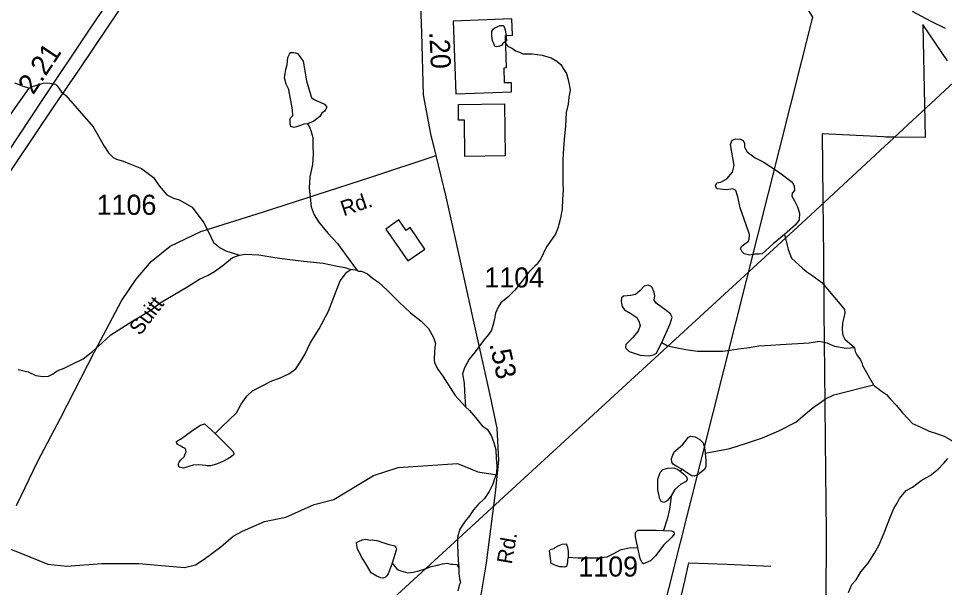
# Model space of a CAD drawing. Extents: x 2056842 to 2160602, y 826753 to 1016856.
# Drawn here: x 2077674 to 2083435, y 864754 to 868296 of the extents above; entities that cross this region are included whole.
import ezdxf

# ---------------------------------------------------------------- set-up
doc = ezdxf.new("R2010")
doc.units = 0
for name, color, linetype in [('Exist Boundary Political City Limit New', 7, 'Continuous'), ('Exist Cultural Warehouse Building Footprint', 7, 'Continuous'), ('Exist Hydrographic Creek Single Shore', 7, 'Continuous'), ('Exist Hydrographic Misc Water Feature', 7, 'Continuous'), ('Exist Road Non-System Type 51', 7, 'Continuous'), ('Exist Road Primary Interstate Divided Center Attributed', 7, 'Continuous'), ('Exist Road Primary Interstate Mileage Hundredths English Label', 7, 'Continuous'), ('Exist Road Secondary Mileage Hundredths English Label', 7, 'Continuous'), ('Exist Road Secondary Type 51 Attributed', 7, 'Continuous'), ('Exist Road Secondary Type 51 Label', 7, 'Continuous'), ('Exist Road Secondary Type 51 Number Label', 7, 'Continuous'), ('Exist Utilities Electrical Transmission Line', 7, 'Continuous'), ('Exist Utilities Telephone Line', 7, 'Continuous'), ('Map Preparation Boundary City Limit Buffer Line', 7, 'Continuous')]:
    doc.layers.add(name, color=color, linetype=linetype)

msp = doc.modelspace()

# ---------------------------------------------------------------- linework, layer by layer
at = {"layer": 'Exist Boundary Political City Limit New'}
msp.add_lwpolyline([(2083454, 868032.2), (2083299.9, 868259.2), (2083315.2, 867554.8), (2083127.8, 867557.4), (2083069.9, 867556.9), (2083055.6, 867560.7), (2082673.2, 867578.2), (2082677.6, 867172.9), (2082679.6, 866987.7), (2082681.4, 866820), (2082684.8, 866488.7), (2082686.9, 866278.1), (2082688.8, 866102.2), (2082695.1, 865468.8), (2082698.9, 865103.4), (2082698.4, 865017.9), (2082691.8, 864178.5)], dxfattribs=at)
at = {"layer": 'Exist Cultural Warehouse Building Footprint'}
for points in [[(2080379.2, 868280.6), (2080395.3, 867828.1), (2080742.2, 867840.5), (2080740.2, 867896.5), (2080698.5, 867895.1), (2080695.1, 867990.2), (2080710.3, 867990.7), (2080703.2, 868190.7), (2080746.8, 868192.3), (2080743.2, 868293.6)], [(2080410.7, 867760.5), (2080697.3, 867764.6), (2080701.8, 867441.5), (2080451.2, 867437.9), (2080448.1, 867663.7), (2080412, 867663.2)], [(2079958.5, 866984.9), (2080095.8, 866786.9), (2080202.8, 866861.1), (2080110.4, 866994.4), (2080086, 866977.5), (2080041.1, 867042.2)]]:
    msp.add_lwpolyline(points, close=True, dxfattribs=at)
at = {"layer": 'Exist Hydrographic Creek Single Shore'}
for points in [[(2083233.8, 868342.9), (2083349.9, 868279.4), (2083438.3, 868235.6)], [(2082440.3, 866951.9), (2082461.5, 866858.2), (2082482.8, 866804.4), (2082550.8, 866743), (2082578.9, 866719.3), (2082615.2, 866695.1), (2082671.2, 866653.3), (2082795.6, 866505.8), (2082812, 866483.9), (2082815.9, 866463.8), (2082807.7, 866435.8), (2082799.9, 866401.7), (2082798.3, 866357.8), (2082802.2, 866325.9), (2082814.1, 866300.1), (2082874.4, 866248.1)], [(2082874.4, 866248.1), (2082878.5, 866224.3), (2082890.4, 866202.1), (2082912.7, 866172.4), (2082920.7, 866152.1), (2082925, 866136.5), (2082992.9, 866016.6)], [(2082992.9, 866016.6), (2083000.9, 866008.5), (2083025.1, 865990.6), (2083043.1, 865976.6), (2083073.3, 865954.9), (2083097.3, 865929), (2083137.4, 865886.8), (2083173.7, 865841.1), (2083205.9, 865805.4), (2083235.9, 865775.3), (2083283.9, 865755.4), (2083340, 865727.8), (2083391.9, 865709.8), (2083432.1, 865696.1), (2083476.2, 865672.3), (2083500.4, 865654)]]:
    msp.add_lwpolyline(points, dxfattribs=at)
at = {"layer": 'Exist Hydrographic Misc Water Feature'}
msp.add_line((2079781.2, 866728.4), (2079741.4, 866733.9), dxfattribs=at)
for points in [[(2080698.6, 868149), (2080686.7, 868141.1), (2080678.7, 868128.9), (2080667, 868125), (2080650.6, 868119), (2080638.5, 868122.9), (2080630.5, 868140.7), (2080622.5, 868156.9), (2080618.6, 868188.8), (2080618.8, 868210.6), (2080618.6, 868216.8), (2080626.6, 868229), (2080638.3, 868238.9), (2080652.4, 868244.9), (2080670.5, 868253.1), (2080690.4, 868253), (2080694.7, 868245), (2080702.2, 868225.2), (2080704.7, 868211), (2080706.3, 868201), (2080710.4, 868157), (2080698.6, 868149)], [(2080698.6, 868149), (2080718.4, 868123.3), (2080746.7, 868109.2), (2080767, 868095.3), (2080790.6, 868087.2), (2080810.7, 868077.2), (2080870.8, 868075.5), (2080932.7, 868067.7), (2080987.1, 868051.7), (2081022.9, 868030.1), (2081047.3, 868010.2), (2081063.3, 867984.1), (2081083.4, 867954.3), (2081091.2, 867922.3), (2081099.2, 867886.2), (2081105.6, 867850.3), (2081097.8, 867806), (2081093.9, 867762.5), (2081082, 867710.3), (2081076.5, 867626.3), (2081068.3, 867544.4), (2081064.6, 867484.1), (2081061.1, 867420), (2081061.1, 867360.5), (2081061.5, 867268.3), (2081063.5, 867228.2), (2081059.4, 867172.4), (2081056, 867108.5), (2081044.1, 867044.1), (2081030.3, 866990.1), (2081014.1, 866954.1), (2081002.6, 866938), (2080978.7, 866903.9), (2080958.8, 866874), (2080939.1, 866831.9), (2080923.1, 866799.9), (2080911, 866783.9), (2080902.8, 866768.1), (2080887.4, 866753.8), (2080847.4, 866715.6), (2080803.3, 866657.3), (2080761.5, 866605.3), (2080718, 866561.2), (2080674.2, 866527.2), (2080658, 866499.3), (2080641.8, 866461.1), (2080635.8, 866425.1), (2080624.5, 866385), (2080616.3, 866357), (2080600.5, 866331), (2080576.3, 866302.6), (2080548.7, 866266.7), (2080514.6, 866220.7), (2080478.9, 866176.6), (2080449, 866122.4), (2080437.1, 866084.3), (2080447.4, 866026.4), (2080447.8, 865974.4), (2080456, 865878.7)], [(2079472.5, 867641.1), (2079448.4, 867639), (2079428.5, 867631.1), (2079404.5, 867622.9), (2079388.7, 867616.9), (2079368.8, 867624.8), (2079364.5, 867642.8), (2079364.1, 867651), (2079364.1, 867670.9), (2079368.4, 867680.8), (2079380.1, 867692.9), (2079378.2, 867724.7), (2079373.9, 867752.9), (2079358.1, 867839), (2079355.7, 867854.7), (2079339.7, 867886.8), (2079329.4, 867926.9), (2079333.5, 867954.7), (2079337.6, 867978.8), (2079345, 868011), (2079348.9, 868054.6), (2079359.2, 868074.6), (2079369.2, 868086.9), (2079373.1, 868084.6), (2079377, 868084.8), (2079385, 868084.8), (2079397.1, 868083.1), (2079409.2, 868079.2), (2079421.1, 868066.8), (2079433.2, 868047.1), (2079445.3, 868031.1), (2079465.4, 867909.1), (2079483.6, 867843.1), (2079497.8, 867805.2), (2079510.3, 867793.2), (2079522, 867787.4), (2079529.8, 867783.3), (2079554.2, 867773.5), (2079577.9, 867763.4), (2079590.2, 867747.8), (2079590, 867739.7), (2079586.1, 867731.3), (2079578.4, 867719.5), (2079562.2, 867707.4), (2079548.4, 867685.6), (2079512.3, 867657.4), (2079472.5, 867641.1)], [(2077740.1, 867863.6), (2077704, 867873.5), (2077680.2, 867883.6), (2077652.1, 867893.5)], [(2077740.1, 867863.6), (2077759.7, 867872), (2077787.8, 867881.9), (2077827.6, 867894.1), (2077856.1, 867895.9), (2077879.9, 867891.9), (2077904.1, 867888.2), (2077915.6, 867876.3), (2077940.2, 867842.1), (2077968.1, 867816.4), (2078138.7, 867622.9), (2078207.2, 867501), (2078235.1, 867459.4), (2078263.6, 867431.2), (2078283, 867421.3), (2078319.3, 867409.7), (2078367.3, 867391.5), (2078439.3, 867361.9), (2078513.7, 867306), (2078549.8, 867254.3), (2078597.8, 867198.3), (2078637.8, 867178.5), (2078674.1, 867166.8), (2078754, 867121.1), (2078826.4, 867025.3), (2078858.6, 866963.2), (2078886.9, 866901.3), (2078929, 866867.7), (2078965, 866849.7), (2078997, 866839.9), (2079049.1, 866824)], [(2077519, 867551), (2077740.1, 867863.6)], [(2079472.5, 867641.1), (2079480.5, 867627.2), (2079492.8, 867599), (2079504.5, 867555.5), (2079505.2, 867507.1), (2079506.8, 867451.2), (2079503.3, 867387.2), (2079487.3, 867311.4), (2079481.8, 867239.2), (2079488.1, 867183.4), (2079495.9, 867123.4), (2079514.4, 867075.1), (2079542.5, 867027.5), (2079598.9, 866959.7), (2079658.7, 866895.8), (2079713.1, 866821.9), (2079757.4, 866758.3), (2079781.2, 866728.4)], [(2082440.3, 866951.9), (2082369.1, 866892.8), (2082300.4, 866831.5), (2082281.6, 866829), (2082255.4, 866830.3), (2082221.6, 866824), (2082189.2, 866831.5), (2082176.7, 866844), (2082166.7, 866864), (2082172.9, 866877.8), (2082194.2, 866896.5), (2082211.7, 866905.3), (2082219.1, 866920.3), (2082221.6, 866951.5), (2082200.4, 867012.8), (2082164.2, 867117.8), (2082149.2, 867186.6), (2082136.7, 867225.3), (2082119.2, 867235.3), (2082080.5, 867229.1), (2082019.2, 867235.3), (2082010.5, 867254.1), (2082019.2, 867272.8), (2082044.2, 867276.6), (2082080.5, 867297.8), (2082115.4, 867339.1), (2082126.7, 867381.6), (2082102.9, 867511), (2082114.2, 867539.8), (2082135.4, 867547.3), (2082166.7, 867544.8), (2082182.9, 867536), (2082190.4, 867518.5), (2082191.7, 867494.7), (2082206.7, 867467.2), (2082256.6, 867429.7), (2082307.9, 867404.7), (2082402.8, 867342.2), (2082486.5, 867278.5), (2082499, 867254.7), (2082501.5, 867224.7), (2082486.5, 867208.5), (2082485.3, 867189.7), (2082501.5, 867162.2), (2082521.5, 867123.4), (2082532.8, 867084.9), (2082530.3, 867043.7), (2082509, 867011.2), (2082440.3, 866951.9)], [(2077671.4, 866111.7), (2077733.5, 866095.8), (2077781.7, 866073.9), (2077825.8, 866068), (2077861.7, 866070.3), (2077889.5, 866084.3), (2077915.6, 866102.3), (2077959.3, 866120.4), (2078011.3, 866146.7), (2078075.5, 866177.1), (2078135.4, 866223.1), (2078195.1, 866277.4), (2078248.8, 866327.3), (2078316.7, 866369.8), (2078386.4, 866413.9), (2078490.3, 866476.1), (2078556, 866526.6), (2078635.9, 866574.5), (2078727.8, 866628.7), (2078799.8, 866673), (2078853.5, 866699.4), (2078893.3, 866721.4), (2078945.2, 866757.7), (2079004.8, 866808), (2079049.1, 866824)], [(2079049.1, 866824), (2079085.2, 866830.2), (2079169.1, 866824.4), (2079269.3, 866808.4), (2079345, 866798.9), (2079449, 866785.2), (2079568.9, 866773.5), (2079649.3, 866755.7), (2079705.1, 866745.9), (2079741.4, 866733.9)], [(2078898.6, 865713.4), (2078938.6, 865753.7), (2078982.5, 865795.7), (2079030, 865842), (2079060, 865895.9), (2079093.8, 865946), (2079129.7, 865978.2), (2079189.6, 866010.6), (2079249.5, 866040.9), (2079297.4, 866056.6), (2079355.3, 866084.8), (2079399.3, 866115.1), (2079431.1, 866163.1), (2079454.9, 866205.3), (2079488.5, 866275.2), (2079544.3, 866365.4), (2079601.9, 866473.9), (2079645.6, 866587.8), (2079675.8, 866664), (2079717.4, 866718.1), (2079741.4, 866733.9)], [(2079781.2, 866728.4), (2079788.9, 866724.3), (2079809, 866722.5), (2079845.5, 866706.5), (2079877.3, 866680.5), (2079913.4, 866654.8), (2079969.8, 866602.8), (2080041.6, 866531), (2080113.9, 866463.3), (2080176.3, 866413.6), (2080224.3, 866365.8), (2080256.3, 866309.8), (2080268.6, 866273.8), (2080264.5, 866249.7), (2080262.8, 866221.9), (2080259.1, 866173.8), (2080263, 866153.7), (2080271, 866137.9), (2080280.9, 866115.8), (2080313.3, 866069.9), (2080391.6, 865948.5), (2080456, 865878.7)], [(2081675.6, 866278.6), (2081728.1, 866394.8), (2081740.6, 866436.1), (2081730.6, 866457.3), (2081704.4, 866478.6), (2081640.6, 866523.6), (2081629.4, 866543.6), (2081631.9, 866569.9), (2081629.4, 866593.6), (2081614.4, 866626.1), (2081590.7, 866636.1), (2081565.7, 866629.9), (2081540.7, 866602.4), (2081513.2, 866577.4), (2081484.5, 866572.4), (2081438.2, 866568.6), (2081425.7, 866557.4), (2081423.2, 866534.9), (2081429.5, 866503.6), (2081444.5, 866483.6), (2081484.5, 866459.8), (2081520.7, 866434.8), (2081534.4, 866412.3), (2081541.9, 866384.8), (2081529.4, 866349.8), (2081497, 866309.8), (2081452, 866267.3), (2081449.5, 866246.1), (2081473.2, 866223.6), (2081541.9, 866199.8), (2081594.4, 866196.1), (2081624.4, 866202.3), (2081643.1, 866212.3), (2081658.1, 866244.8), (2081675.6, 866278.6)], [(2081675.6, 866278.6), (2081711.9, 866258.6), (2081760.6, 866248.6), (2081825.6, 866234.8), (2081898, 866226.1), (2081963, 866226.1), (2082013, 866226.1), (2082054.6, 866225.4), (2082102.3, 866231.6), (2082154.4, 866240), (2082222.5, 866248.3), (2082278.5, 866258), (2082354.6, 866262.7), (2082414.6, 866266.6), (2082594, 866277.3), (2082656.5, 866287.3), (2082702.7, 866277.3), (2082751.4, 866256.1), (2082822.7, 866244.1), (2082874.4, 866248.1)], [(2081945.5, 865590.2), (2082099.2, 865619), (2082197.9, 865651.5), (2082302.9, 865685.2), (2082405.3, 865729), (2082510, 865783.1), (2082569.7, 865835.3), (2082617.6, 865875.5), (2082657.6, 865901.5), (2082695.4, 865929.4), (2082747.4, 865953.6), (2082992.9, 866016.6)], [(2080456, 865878.7), (2080480, 865856.7), (2080518.1, 865812.8), (2080558.3, 865760.9), (2080590.3, 865738.9), (2080614.3, 865700.9), (2080630.7, 865657), (2080644.6, 865611), (2080646.7, 865559.2), (2080651, 865511), (2080647.3, 865462.9), (2080635.2, 865431), (2080625.3, 865397.3), (2080601.4, 865351), (2080573.5, 865308.9), (2080533.7, 865270.8), (2080505.8, 865236.8), (2080480, 865200.6), (2080452.1, 865166.7), (2080420.3, 865116.3), (2080404.3, 865068.4), (2080404.9, 865020.4), (2080406.8, 864968.6), (2080408.8, 864924.5), (2080412.7, 864876.5)], [(2078898.6, 865713.4), (2079005, 865604), (2079013.2, 865589.7), (2079013.2, 865582.1), (2078997.2, 865567.8), (2078976.9, 865555.9), (2078944.9, 865537.6), (2078905.4, 865521.7), (2078869.3, 865511.3), (2078847.1, 865511.4), (2078837.3, 865513.4), (2078797.1, 865517.5), (2078761, 865515.2), (2078733.3, 865506.8), (2078701.6, 865497.1), (2078673.3, 865502.9), (2078669.4, 865514.9), (2078669.2, 865526.7), (2078673, 865534.6), (2078685.1, 865549), (2078705.2, 865567.1), (2078711, 865586.9), (2078716.9, 865599), (2078713, 865619.1), (2078696.8, 865624.7), (2078685.1, 865633), (2078661.2, 865646.7), (2078656.6, 865658.8), (2078656.8, 865662.8), (2078662.8, 865666.8), (2078682.7, 865676.8), (2078710.6, 865698.9), (2078758.8, 865733.1), (2078806.5, 865765.2), (2078830.5, 865773.3), (2078898.6, 865713.4)], [(2081801.8, 865490.4), (2081770.6, 865507.9), (2081749.3, 865519.2), (2081739.3, 865534.2), (2081735.6, 865558), (2081753.1, 865599.2), (2081805.6, 865643), (2081843.1, 865689.2), (2081854.3, 865695.5), (2081884.3, 865691.7), (2081913, 865675.5), (2081934.3, 865655.5), (2081941.8, 865625.5), (2081945.5, 865590.2)], [(2081945.5, 865590.2), (2081949.3, 865545.5), (2081950.5, 865506.7), (2081941.8, 865489.2), (2081901.8, 865457.9), (2081878, 865446.7), (2081863, 865449.2), (2081835.6, 865466.7), (2081801.8, 865490.4)], [(2082837.2, 864722.3), (2082859.2, 864772.1), (2082885, 864802.2), (2082914.6, 864852.6), (2082960.7, 864906.5), (2082998.6, 864968.4), (2083028.2, 865020.8), (2083064.2, 865105), (2083095.8, 865185), (2083119.4, 865245.2), (2083139.5, 865279), (2083155.1, 865309.1), (2083175.4, 865333.2), (2083195.5, 865357.4), (2083236.9, 865379.5), (2083290.8, 865419.7), (2083346.8, 865451.7), (2083394.8, 865489.9), (2083430.9, 865527.8), (2083456.7, 865558)], [(2081734.4, 865324.2), (2081709.4, 865294.2), (2081689.4, 865282.9), (2081673.1, 865290.4), (2081663.1, 865306.7), (2081650.6, 865362.9), (2081650.6, 865429.2), (2081665.6, 865469.2), (2081683.1, 865487.9), (2081713.1, 865497.9), (2081751.8, 865499.2), (2081776.8, 865487.9), (2081790.6, 865477.9)], [(2081790.6, 865477.9), (2081810.6, 865461.7), (2081831.8, 865440.4), (2081833.1, 865425.4), (2081824.3, 865412.9), (2081791.8, 865395.4), (2081756.8, 865364.2), (2081734.4, 865324.2)], [(2081801.8, 865490.4), (2081790.6, 865477.9)], [(2081734.4, 865324.2), (2081730.6, 865286.9), (2081724.4, 865241.9), (2081710.6, 865180.6), (2081686.9, 865108.1)], [(2081526.9, 865000.6), (2081513.2, 865069.4), (2081511.9, 865095.6), (2081528.2, 865110.6), (2081559.4, 865111.9), (2081640.6, 865111.9), (2081686.9, 865108.1)], [(2081686.9, 865108.1), (2081735.6, 865106.9), (2081750.6, 865100.6), (2081753.1, 865085.6), (2081738.1, 865068.1), (2081688.1, 865019.4), (2081638.1, 864950.6), (2081606.9, 864919.4), (2081563.2, 864901.9), (2081554.4, 864906.9), (2081540.7, 864934.4), (2081526.9, 865000.6)], [(2079998.9, 864905.1), (2079973.5, 864839.1), (2079965.1, 864827.1), (2079957.3, 864818.8), (2079943.1, 864812.9), (2079929.2, 864815.1), (2079903.2, 864825.1), (2079867.3, 864844.7), (2079839, 864894.4), (2079808.8, 864944.4), (2079806.8, 864950.5), (2079782.8, 864992.2), (2079778.7, 865016.4), (2079776.6, 865032.5), (2079780.7, 865036.4), (2079788.5, 865040.4), (2079812.3, 865050.7), (2079832.6, 865054.5), (2079864.8, 865048.8), (2079874.4, 865051), (2079902.7, 865046.7), (2079972.7, 865023.1), (2080014.7, 865013), (2080020.9, 865003.2), (2080026.6, 864995), (2080022.7, 864987.1), (2079998.9, 864905.1)], [(2081094.5, 864943.2), (2081090.2, 864927.2), (2081090.6, 864911.3), (2081082.8, 864885.3), (2081070.5, 864881.1), (2081058.6, 864883.2), (2081042.4, 864883.3), (2081016.6, 864890.9), (2081006.5, 864894.8), (2080986.6, 864904.8), (2080986.2, 864921.1), (2080978.2, 864982.7), (2080982.3, 864991), (2080990.3, 864993), (2081006.3, 864997.1), (2081013.9, 865002.9), (2081026.4, 865011.1), (2081055.9, 865023.3), (2081084.4, 865025), (2081084.2, 865021.4), (2081090, 865005.1), (2081094.3, 864979.3), (2081094.5, 864943.2)], [(2081094.5, 864943.2), (2081153.3, 864939.2), (2081278.3, 864939.2), (2081335.8, 864945.5), (2081373.3, 864964.2), (2081424.5, 864990.5), (2081483.2, 865003), (2081526.9, 865000.6)], [(2079998.9, 864905.1), (2080015.1, 864885.2), (2080027.2, 864871.1), (2080037.1, 864863.2), (2080053, 864857.1), (2080080.9, 864849.2), (2080097.3, 864845.5), (2080129.1, 864849.6), (2080165.2, 864857.6), (2080205, 864869.8), (2080241.1, 864883.9), (2080280.9, 864894), (2080312.9, 864902.1), (2080340.7, 864906.4), (2080364.9, 864900.4), (2080376.8, 864898.5), (2080401.2, 864896.5), (2080412.7, 864876.5)], [(2080412.7, 864876.5), (2080413.1, 864840.7), (2080417, 864808.4), (2080423.4, 864784.3), (2080415.6, 864768.5), (2080407.4, 864732.4)]]:
    msp.add_lwpolyline(points, dxfattribs=at)
at = {"layer": 'Exist Road Non-System Type 51'}
for points in [[(2079068.5, 865105.3), (2079205.6, 865165.6), (2079336.4, 865192.6), (2079514, 865270.5), (2079636.6, 865301.7), (2079883.7, 865451.4), (2080035.3, 865501.3), (2080405.1, 865526.2), (2080531.8, 865474.2), (2080652.8, 865454.6)], [(2078829.6, 864930.7), (2078933.5, 865007.6), (2079010.3, 865074.1), (2079068.5, 865105.3)], [(2077566.7, 865016.1), (2077688.3, 864967.1), (2077856.6, 864898.5), (2077975, 864886)], [(2077975, 864886), (2078193, 864902.7), (2078423.6, 864902.7), (2078707.1, 864878.8), (2078775.6, 864895.4), (2078829.6, 864930.7)], [(2081594.1, 864372.7), (2081655.4, 864416.7), (2081702, 864457.3), (2081741.8, 864514.3), (2081779.3, 864627.5), (2081821.2, 864803.7), (2081844.9, 864907.4)], [(2081844.9, 864907.4), (2082080.7, 864899.6), (2082354.8, 864887.5)]]:
    msp.add_lwpolyline(points, dxfattribs=at)
at = {"layer": 'Exist Road Primary Interstate Divided Center Attributed'}
for points in [[(2080408.9, 871640.4), (2079989.6, 871021.1), (2079420, 870167.7), (2079124.9, 869723.1), (2078921.6, 869427.8), (2078646.2, 869015.5), (2078442, 868711.3), (2078115.4, 868230.6), (2077823.9, 867791.4), (2077457.7, 867242.3), (2077165.2, 866808.4), (2076910.6, 866425), (2076571.4, 865917.3), (2076300.6, 865519.4), (2076039.6, 865125.2), (2075874.1, 864851.5), (2075734.6, 864590.5), (2075597, 864311.4), (2075525.7, 864163.6), (2075428.7, 863906.4), (2075163.3, 863260.1), (2075015.7, 862917.9)], [(2075075.1, 862859.4), (2075282, 863328.5), (2075479.1, 863825.3), (2075552.9, 863965.8), (2075675.5, 864272.5), (2075808.4, 864570.7), (2075953.3, 864828.1), (2076122.4, 865099.9), (2076367.2, 865470.8), (2076952, 866340.3), (2077230, 866759.8), (2077527.8, 867202.7), (2077895.8, 867750), (2078063.2, 867994.8), (2078537.4, 868700.5), (2078721.8, 868983.1), (2079002.5, 869400.8), (2079231.1, 869748.3), (2079535.2, 870198.3), (2080057.9, 870974.2), (2080401.7, 871499.9)]]:
    msp.add_lwpolyline(points, dxfattribs=at)
at = {"layer": 'Exist Road Secondary Type 51 Attributed'}
for points in [[(2080272.7, 867443.2), (2080238.5, 867578.8), (2080194.5, 867821), (2080183.3, 868206.4), (2080165.1, 868721)], [(2077660.8, 865265.5), (2077793.7, 865539.8), (2077934.9, 865807.9), (2078147.8, 866220.5), (2078314, 866538.5), (2078406.4, 866674.6), (2078499.9, 866782.7), (2078618.2, 866878.3), (2078809.3, 866969.7), (2079197.7, 867092.4), (2079865.5, 867309.6), (2080272.7, 867443.2)], [(2080550.3, 864695.6), (2080584.8, 864906.8), (2080640.7, 865344.3), (2080663, 865547.1), (2080651.8, 865746.1), (2080611.6, 865942.8), (2080509.6, 866399.7), (2080383.7, 866963.9), (2080334.5, 867186), (2080272.7, 867443.2)]]:
    msp.add_lwpolyline(points, dxfattribs=at)
at = {"layer": 'Exist Utilities Electrical Transmission Line'}
msp.add_lwpolyline([(2079289.6, 845905.8), (2079948.4, 849305.4), (2079483.2, 855866.2), (2080101, 858353.8), (2081583.8, 864201.8), (2082616, 868304.1), (2080660.7, 871519), (2079505, 873046.5), (2077150, 875999.6), (2076168.7, 877076.1), (2079417.8, 882691.3), (2077477.1, 888146.6), (2075950.7, 892161.6), (2073748.3, 895216.6), (2070106.7, 900031.7)], dxfattribs=at)
at = {"layer": 'Exist Utilities Telephone Line'}
msp.add_lwpolyline([(2070574.6, 855889.8), (2073540.2, 858741.1), (2079471.4, 864196.3), (2082575.1, 867047.6), (2086740, 870917.2), (2087764.9, 872677.4), (2089015.1, 875921.4), (2089705.6, 877143.4), (2092053.4, 881391.2), (2094430.2, 885697.2), (2096843.4, 888330.3), (2097766.5, 889363.1), (2100637.6, 891101.5), (2103123.5, 892599.9), (2104820.7, 893625.5), (2107244.8, 895109.3), (2108287.8, 895378.4), (2108625.8, 895633), (2109723.4, 896782.2), (2110232.2, 897204.1), (2110707.5, 898076.3)], dxfattribs=at)
at = {"layer": 'Map Preparation Boundary City Limit Buffer Line'}
msp.add_lwpolyline([(2083454, 868032.2), (2083299.9, 868259.2), (2083315.2, 867554.8), (2083127.8, 867557.4), (2083069.9, 867556.9), (2083055.6, 867560.7), (2082673.2, 867578.2), (2082677.6, 867172.9), (2082679.6, 866987.7), (2082681.4, 866820), (2082684.8, 866488.7), (2082686.9, 866278.1), (2082688.8, 866102.2), (2082695.1, 865468.8), (2082698.9, 865103.4), (2082698.4, 865017.9), (2082691.8, 864178.5)], dxfattribs=at)

# ---------------------------------------------------------------- texts
at = {"layer": 'Exist Road Primary Interstate Mileage Hundredths English Label'}
msp.add_text('2.21', height=125, rotation=56.42971, dxfattribs=at).set_placement((2077765.8, 867817))
at = {"layer": 'Exist Road Secondary Mileage Hundredths English Label'}
for s, rotation, p in [('.20', 272.78109, (2080229.5, 868212.2)), ('.53', 282.58983, (2080602.7, 866269.6))]:
    msp.add_text(s, height=125, rotation=rotation, dxfattribs=at).set_placement(p)
at = {"layer": 'Exist Road Secondary Type 51 Label'}
for s, rotation, p in [('Rd.', 18.58437, (2079696.8, 867065.1)), ('Suitt', 52.64545, (2078430.3, 866317.4)), ('Rd.', 79.89578, (2080742.5, 864895.7))]:
    msp.add_text(s, height=95, rotation=rotation, dxfattribs=at).set_placement(p)
at = {"layer": 'Exist Road Secondary Type 51 Number Label'}
for s, p in [('1106', (2078160.2, 867074.4)), ('1104', (2080572.2, 866621.8)), ('1109', (2081156.9, 864822.2))]:
    msp.add_text(s, height=125, dxfattribs=at).set_placement(p)

doc.saveas('drawing.dxf')
